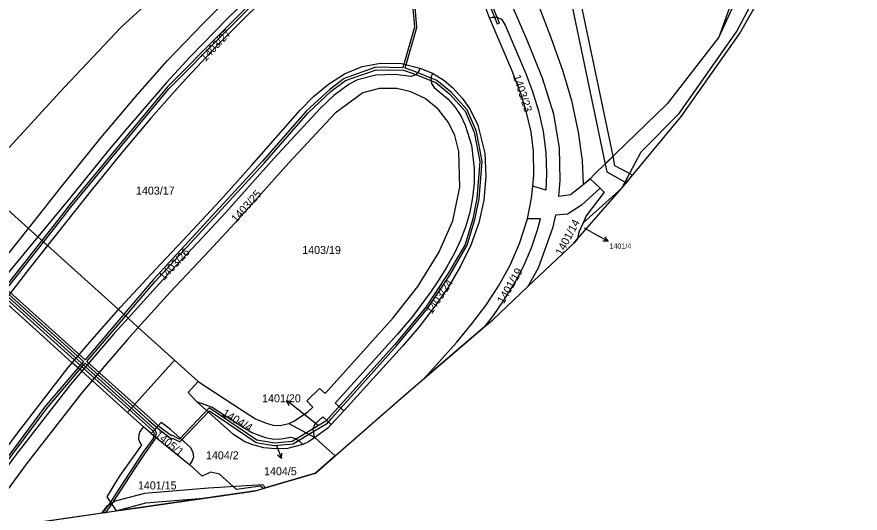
# Model space of a CAD drawing. Extents: x -756746 to -753363, y -1166406 to -1161727.
# Drawn here: x -754790.9 to -754611.7, y -1164367.9 to -1164262.4 of the extents above; entities that cross this region are included whole.
import ezdxf

# ---------------------------------------------------------------- set-up
doc = ezdxf.new("R2010")
doc.units = 0
for name, color, linetype in [('Hranice kat_území', 7, 'Continuous'), ('Hranice parcel', 7, 'Continuous'), ('Parcelní čísla', 7, 'Continuous'), ('Pop  PČ popisy', 7, 'Continuous'), ('Vnitřní kresba', 7, 'Continuous'), ('Věcná břemena k části', 7, 'Continuous')]:
    doc.layers.add(name, color=color, linetype=linetype)

msp = doc.modelspace()

# ---------------------------------------------------------------- linework, layer by layer
at = {"layer": 'Hranice kat_území'}
msp.add_lwpolyline([(-754799.29, -1164371.65), (-754769.76, -1164367.38), (-754765.11, -1164366.71), (-754755.34, -1164365.3), (-754742.47, -1164363.45), (-754740.17, -1164363.11), (-754738.52, -1164362.62), (-754727.43, -1164359.34), (-754723.24, -1164355.68), (-754708.62, -1164342.9), (-754704.29, -1164339.2), (-754691.34, -1164328.14), (-754689.82, -1164326.84), (-754682.31, -1164319.71), (-754672.54, -1164310.45), (-754671.74, -1164309.54), (-754662.33, -1164298.81), (-754649.66, -1164283.46), (-754637.3, -1164266), (-754630.01, -1164253.14), (-754608.98, -1164199.54), (-754592.78, -1164174.41), (-754565.08, -1164155.46)], dxfattribs=at)
at = {"layer": 'Hranice parcel'}
for p, q in [((-754628.88, -1164230.93), (-754641.73, -1164266.65)), ((-754690.45, -1164262.58), (-754691.47, -1164259.95)), ((-754641.73, -1164266.65), (-754652.7, -1164280.86)), ((-754705.26, -1164273.28), (-754702.55, -1164274.33)), ((-754669.06, -1164296.76), (-754666.93, -1164298.8)), ((-754671.74, -1164309.54), (-754662.33, -1164298.81)), ((-754662.33, -1164298.81), (-754670.58, -1164306.17)), ((-754797.7, -1164319.07), (-754788.42, -1164307.32)), ((-754672.54, -1164310.45), (-754682.31, -1164319.71)), ((-754671.74, -1164309.54), (-754672.54, -1164310.45)), ((-754691.34, -1164328.14), (-754704.29, -1164339.2)), ((-754757.36, -1164335.31), (-754767.34, -1164346.47)), ((-754752.32, -1164339.84), (-754757.36, -1164335.31)), ((-754767.34, -1164346.47), (-754763.98, -1164349.48)), ((-754721.41, -1164346.14), (-754724.07, -1164349.03)), ((-754762.35, -1164350.94), (-754763.98, -1164349.48)), ((-754762.35, -1164350.94), (-754754.15, -1164357.6)), ((-754740.17, -1164363.11), (-754738.52, -1164362.62)), ((-754742.47, -1164363.45), (-754755.34, -1164365.3)), ((-754740.17, -1164363.11), (-754742.47, -1164363.45)), ((-754755.34, -1164365.3), (-754765.11, -1164366.71)), ((-754799.29, -1164371.65), (-754769.76, -1164367.38)), ((-754765.11, -1164366.71), (-754769.76, -1164367.38))]:
    msp.add_line(p, q, dxfattribs=at)
for points in [[(-754662.33, -1164298.81), (-754658.26, -1164291.03), (-754650.15, -1164282.93), (-754637.98, -1164265.54), (-754631.15, -1164252.7), (-754618.77, -1164221.63), (-754609.81, -1164199.49), (-754597.85, -1164179.54), (-754593.24, -1164173.41), (-754585.77, -1164166.89), (-754571.68, -1164158.2), (-754555.25, -1164142.39), (-754548.5, -1164137.25), (-754544.02, -1164135.67), (-754526.51, -1164132.71), (-754510.93, -1164132.71), (-754493.43, -1164131.13), (-754477.21, -1164128.16), (-754462.69, -1164124.61), (-754456.3, -1164123.11)], [(-754788.42, -1164307.32), (-754781.26, -1164298.26), (-754773.01, -1164288.11), (-754765.23, -1164278.9), (-754758.9, -1164271.71), (-754751.29, -1164263.76), (-754744.93, -1164257.36), (-754729.62, -1164242.57), (-754722.19, -1164235.22), (-754716.87, -1164229.71), (-754697.28, -1164209.56), (-754681.16, -1164193.47), (-754676.2, -1164188.86), (-754668.6, -1164182.71), (-754662.1, -1164177)], [(-754660.04, -1164179.24), (-754668.55, -1164186.51), (-754675.2, -1164191.87), (-754683.84, -1164200.28), (-754697.97, -1164214.45), (-754711.92, -1164228.88), (-754722.42, -1164239.62), (-754726.81, -1164243.98), (-754738.88, -1164255.64), (-754746.09, -1164262.73), (-754754.12, -1164270.96), (-754759.03, -1164276.26), (-754767.44, -1164286), (-754771.6, -1164291), (-754779.64, -1164300.89), (-754786.41, -1164309.13)], [(-754660.04, -1164179.24), (-754659.66, -1164179.64), (-754661.57, -1164181.33), (-754664.52, -1164184.74), (-754670.11, -1164190.35), (-754681.54, -1164201.53), (-754695.66, -1164215.69), (-754710.26, -1164230.8), (-754720.24, -1164241.06), (-754727.04, -1164247.88), (-754734.37, -1164254.91), (-754741.48, -1164261.68), (-754748.56, -1164268.77), (-754755.69, -1164276.32), (-754762.42, -1164283.9), (-754768.77, -1164291.48), (-754775.09, -1164299.26), (-754784.37, -1164310.97)], [(-754669.06, -1164296.76), (-754670.62, -1164298.17), (-754673.22, -1164300.22), (-754675.71, -1164300.56), (-754675.42, -1164297.12), (-754675.61, -1164290.19), (-754676.79, -1164283.06), (-754679.22, -1164275.38), (-754682.48, -1164267.31), (-754685.2, -1164260.96), (-754686.59, -1164257.36), (-754687.89, -1164251.06), (-754687.18, -1164246.04), (-754685.83, -1164242.63), (-754683.48, -1164239.1), (-754678.67, -1164233.81), (-754670.21, -1164225.19), (-754661.26, -1164216.29), (-754652.79, -1164208.13), (-754646.68, -1164201.16), (-754643.44, -1164197.47)], [(-754612.24, -1164198.92), (-754621.97, -1164221.03), (-754635, -1164251.91), (-754641.73, -1164266.65)], [(-754645.2, -1164215.95), (-754660.72, -1164227.88), (-754668.5, -1164234.27), (-754678, -1164243.49), (-754682.31, -1164250.88), (-754681.09, -1164257.07), (-754677.43, -1164266.75), (-754674.87, -1164273.91), (-754673.04, -1164280.17), (-754671.61, -1164286.91), (-754670.78, -1164292.89), (-754670.58, -1164297.97), (-754669.06, -1164296.76)], [(-754792.49, -1164290.13), (-754788.7, -1164285.93), (-754780.75, -1164277.29), (-754768.63, -1164264.5), (-754758.83, -1164255.48), (-754753.11, -1164250.66), (-754743.61, -1164245.41), (-754741.41, -1164243.91)], [(-754662.33, -1164298.81), (-754649.66, -1164283.46), (-754637.3, -1164266), (-754630.01, -1164253.14)], [(-754690.45, -1164262.58), (-754689.85, -1164262.4), (-754688.84, -1164262.4), (-754687.92, -1164262.84), (-754687.09, -1164264.11), (-754682.79, -1164274.26), (-754681.41, -1164278.04), (-754680.03, -1164282.34), (-754679.08, -1164286.74), (-754678.5, -1164291.2), (-754678.32, -1164295.72), (-754678.5, -1164299.19), (-754681.21, -1164298.37)], [(-754681.21, -1164298.37), (-754681.06, -1164296), (-754681.1, -1164290.89), (-754681.58, -1164286.78), (-754682.7, -1164282.14), (-754683.92, -1164278.33), (-754685.73, -1164273.69), (-754690.45, -1164262.58)], [(-754769.27, -1164324.58), (-754768.82, -1164324.07), (-754761.37, -1164316.02), (-754754.54, -1164308.8), (-754747.69, -1164301.37), (-754741.02, -1164293.99), (-754730.65, -1164282.18), (-754727.81, -1164279.29), (-754724.66, -1164276.64), (-754721.29, -1164274.5), (-754717.49, -1164272.93), (-754713.61, -1164272.19), (-754709.14, -1164272.3), (-754705.26, -1164273.28)], [(-754705.26, -1164273.28), (-754705.46, -1164273.92), (-754706.11, -1164274.69), (-754707.08, -1164275.01), (-754710.59, -1164274.63), (-754714.6, -1164274.77), (-754718.49, -1164275.78), (-754720.28, -1164276.66), (-754723.5, -1164279.06), (-754726.41, -1164281.82), (-754736.29, -1164292.48), (-754746.64, -1164304.08), (-754752.46, -1164310.4), (-754759.31, -1164317.62), (-754767.23, -1164326.42)], [(-754702.55, -1164274.33), (-754702.88, -1164275.3), (-754702.75, -1164276.53), (-754702.18, -1164277.39), (-754699.31, -1164279.79), (-754697.81, -1164281.49), (-754696.57, -1164283.41), (-754695.59, -1164285.42), (-754694.26, -1164289.63), (-754693.7, -1164294.51), (-754693.74, -1164297.69), (-754694.07, -1164300.79), (-754694.64, -1164303.86), (-754695.49, -1164306.87), (-754696.63, -1164309.85), (-754697.92, -1164312.59), (-754699.51, -1164315.52), (-754701.18, -1164318.25), (-754702.97, -1164320.89), (-754706.84, -1164326.05), (-754709.99, -1164329.79), (-754723.27, -1164344.48), (-754721.41, -1164346.14)], [(-754702.55, -1164274.33), (-754700.13, -1164275.84), (-754698.22, -1164277.42), (-754696.15, -1164279.71), (-754694.53, -1164282.08), (-754692.94, -1164285.36), (-754691.47, -1164291.33), (-754691.22, -1164296.3), (-754691.63, -1164301.31), (-754692.68, -1164306.16), (-754694.39, -1164310.89), (-754696.59, -1164315.37), (-754699.19, -1164319.74), (-754701.98, -1164323.81), (-754705.42, -1164328.22), (-754708.93, -1164332.34), (-754721.41, -1164346.14)], [(-754733.05, -1164348.77), (-754732.04, -1164348.3), (-754729.09, -1164346.38), (-754727.97, -1164345.36), (-754729.24, -1164344.01), (-754726.6, -1164341.37), (-754725.33, -1164342.43), (-754720.98, -1164337.54), (-754710.89, -1164326.35), (-754705.69, -1164319.65), (-754701.18, -1164312.48), (-754698.22, -1164305.69), (-754696.74, -1164298.55), (-754696.99, -1164290.97), (-754697.82, -1164287.6), (-754699.15, -1164284.83), (-754701.34, -1164281.98), (-754704.1, -1164279.71), (-754707.17, -1164278.29), (-754710.15, -1164277.62), (-754713.81, -1164277.62), (-754717.35, -1164278.49), (-754723.27, -1164282.86), (-754733.11, -1164293.37), (-754744.59, -1164306.21), (-754750.04, -1164312.11), (-754758.32, -1164320.87), (-754765.07, -1164328.36)], [(-754652.7, -1164280.86), (-754668.13, -1164295.82), (-754669.06, -1164296.76)], [(-754682.41, -1164305.28), (-754681.55, -1164300.92), (-754681.21, -1164298.37)], [(-754666.93, -1164298.8), (-754670.89, -1164302.37), (-754673.89, -1164304.32), (-754676.42, -1164304.49), (-754677.08, -1164307.29), (-754680.11, -1164315.75), (-754682.31, -1164319.71)], [(-754666.93, -1164298.8), (-754666.07, -1164299.62), (-754669.89, -1164304.67), (-754670.58, -1164306.17)], [(-754704.29, -1164339.2), (-754697.42, -1164331.54), (-754694.24, -1164327.72), (-754691.24, -1164323.73), (-754688.56, -1164319.58), (-754686.09, -1164315.16), (-754684.06, -1164310.57), (-754682.41, -1164305.28)], [(-754691.34, -1164328.14), (-754689.58, -1164325.87), (-754687.33, -1164322.54), (-754685.01, -1164318.77), (-754683.3, -1164315.6), (-754681.54, -1164311.48), (-754680.27, -1164307.65), (-754679.63, -1164305.27), (-754682.41, -1164305.28)], [(-754670.58, -1164306.17), (-754671.5, -1164308.16), (-754671.74, -1164309.54)], [(-754786.41, -1164309.13), (-754793.69, -1164317.98), (-754795.75, -1164320.84)], [(-754784.37, -1164310.97), (-754788.12, -1164315.69), (-754793.58, -1164322.79)], [(-754691.34, -1164328.14), (-754689.82, -1164326.84), (-754682.31, -1164319.71)], [(-754779.08, -1164335.88), (-754775.36, -1164331.48), (-754769.27, -1164324.58)], [(-754767.23, -1164326.42), (-754770.25, -1164329.77), (-754777.08, -1164337.68)], [(-754765.07, -1164328.36), (-754767.37, -1164330.92), (-754774.88, -1164339.67)], [(-754806.92, -1164372.7), (-754798.61, -1164361.39), (-754790.7, -1164350.87), (-754779.97, -1164336.93), (-754779.08, -1164335.88)], [(-754777.08, -1164337.68), (-754779.49, -1164340.48), (-754791.08, -1164355.43), (-754803.43, -1164372.23)], [(-754774.88, -1164339.67), (-754777.16, -1164342.33), (-754788.86, -1164357.46), (-754799.29, -1164371.65)], [(-754723.24, -1164355.68), (-754708.62, -1164342.9), (-754704.29, -1164339.2)], [(-754752.7, -1164344.12), (-754754.45, -1164342.22), (-754752.32, -1164339.84)], [(-754752.32, -1164339.84), (-754743.16, -1164345.91), (-754740.18, -1164347.78), (-754737.87, -1164348.75), (-754736.41, -1164349.14), (-754734.9, -1164349.2), (-754733.05, -1164348.77)], [(-754730.11, -1164353.26), (-754733.37, -1164354.09), (-754735.9, -1164354.19), (-754738.41, -1164353.97), (-754740.72, -1164353.35), (-754742.41, -1164352.71), (-754744.84, -1164351.15), (-754752.7, -1164344.12)], [(-754752.7, -1164344.12), (-754749.4, -1164345.33), (-754743.93, -1164348.89), (-754740.92, -1164350.7), (-754738.1, -1164351.76), (-754736.62, -1164352.05), (-754735.11, -1164352.13), (-754732.63, -1164351.72), (-754731.65, -1164352), (-754730.82, -1164352.59), (-754730.11, -1164353.26)], [(-754754.15, -1164357.6), (-754753.61, -1164356.84), (-754753.3, -1164355.92), (-754753.4, -1164354.96), (-754753.98, -1164353.88), (-754758.24, -1164350.08), (-754760.2, -1164348.56), (-754762.35, -1164350.94)], [(-754724.07, -1164349.03), (-754725.85, -1164347.35), (-754727.59, -1164348.92), (-754727.98, -1164349.91), (-754727.78, -1164351.35), (-754727.53, -1164351.81)], [(-754763.98, -1164349.48), (-754764.31, -1164349.91), (-754764.72, -1164350.49), (-754764.98, -1164351.18), (-754765.01, -1164352.04), (-754764.77, -1164352.84), (-754764.42, -1164353.39), (-754768.63, -1164359.38), (-754768.96, -1164359.85), (-754770.03, -1164361.58), (-754771.76, -1164364.38), (-754771.63, -1164364.58), (-754769.76, -1164367.38)], [(-754733.05, -1164348.77), (-754730.3, -1164350.29), (-754727.53, -1164351.81)], [(-754724.07, -1164349.03), (-754724.79, -1164349.76), (-754727.53, -1164351.81)], [(-754727.53, -1164351.81), (-754728.89, -1164352.7), (-754730.11, -1164353.26)], [(-754727.53, -1164351.81), (-754725.78, -1164353.39), (-754723.24, -1164355.68)], [(-754723.24, -1164355.68), (-754727.43, -1164359.34), (-754738.52, -1164362.62)], [(-754738.52, -1164362.62), (-754739.11, -1164362.1), (-754744.21, -1164362.84), (-754747.8, -1164359.58), (-754749.72, -1164359.11), (-754751.49, -1164359.97), (-754754.15, -1164357.6)]]:
    msp.add_lwpolyline(points, dxfattribs=at)
at = {"layer": 'Pop  PČ popisy'}
for p, q in [((-754670.35, -1164307.24), (-754667.86, -1164308.61)), ((-754667.86, -1164308.61), (-754665.23, -1164310.06)), ((-754665.23, -1164310.06), (-754665.87, -1164309.14)), ((-754665.23, -1164310.06), (-754666.35, -1164310.02)), ((-754731.22, -1164345.78), (-754733.58, -1164343.93)), ((-754733.58, -1164343.93), (-754732.49, -1164344.15)), ((-754733.58, -1164343.93), (-754733.1, -1164344.94)), ((-754726.85, -1164349.25), (-754731.22, -1164345.78)), ((-754735.73, -1164353.45), (-754734.66, -1164356.25)), ((-754734.66, -1164356.25), (-754735.48, -1164355.5)), ((-754734.66, -1164356.25), (-754734.55, -1164355.14))]:
    msp.add_line(p, q, dxfattribs=at)
at = {"layer": 'Vnitřní kresba'}
for p, q in [((-754795.92, -1164300.56), (-754788.42, -1164307.32)), ((-754788.42, -1164307.32), (-754786.41, -1164309.13)), ((-754786.41, -1164309.13), (-754784.37, -1164310.97)), ((-754784.37, -1164310.97), (-754769.27, -1164324.58)), ((-754779.08, -1164335.88), (-754793.58, -1164322.79)), ((-754769.27, -1164324.58), (-754767.23, -1164326.42)), ((-754767.23, -1164326.42), (-754765.07, -1164328.36)), ((-754765.07, -1164328.36), (-754757.36, -1164335.31)), ((-754777.08, -1164337.68), (-754779.08, -1164335.88)), ((-754774.88, -1164339.67), (-754777.08, -1164337.68)), ((-754767.34, -1164346.47), (-754774.88, -1164339.67))]:
    msp.add_line(p, q, dxfattribs=at)
at = {"layer": 'Věcná břemena k části'}
for points in [[(-754676.66, -1164242.19), (-754665.9, -1164293.66), (-754664.2, -1164292.01), (-754674.97, -1164240.55)], [(-754692.51, -1164293.1), (-754693.12, -1164300.97), (-754694.02, -1164305.3), (-754695.65, -1164310.72), (-754699.27, -1164316.98), (-754703.99, -1164324.07), (-754710.57, -1164332), (-754725.12, -1164348.21), (-754725.22, -1164348.32), (-754729.35, -1164350.81), (-754732.35, -1164352.63), (-754736.2, -1164352.97), (-754736.88, -1164352.86), (-754739.86, -1164352.36), (-754750.04, -1164345.47), (-754756.31, -1164352.1), (-754756.73, -1164351.89), (-754757.95, -1164351.3), (-754758.03, -1164351.4), (-754760.46, -1164349.56), (-754762.56, -1164347.67), (-754775.99, -1164335.59), (-754768.09, -1164326.34), (-754765.3, -1164323.07), (-754761.5, -1164318.61), (-754738.28, -1164293.36), (-754729.01, -1164282.76), (-754724.06, -1164278.16), (-754721.07, -1164275.91), (-754714.54, -1164273.59), (-754708.7, -1164273.71), (-754706.69, -1164274.37), (-754701.87, -1164276.34), (-754698.89, -1164278.81), (-754695.6, -1164282.42), (-754693.7, -1164286.9)], [(-754663.79, -1164294), (-754664.2, -1164292.01), (-754665.9, -1164293.66), (-754665.55, -1164295.32), (-754661.63, -1164297.47), (-754660.7, -1164295.69)], [(-754661.63, -1164297.47), (-754661.35, -1164297.62), (-754660.05, -1164296.05), (-754660.7, -1164295.69)], [(-754772.82, -1164367.82), (-754769.76, -1164367.38), (-754763.43, -1164365.68), (-754750.39, -1164364.59), (-754742.47, -1164363.45), (-754740.17, -1164363.11), (-754738.07, -1164362.49), (-754738.62, -1164361.81), (-754746.71, -1164362.33), (-754750.16, -1164362.56), (-754763.77, -1164363.7), (-754769.97, -1164365.33), (-754770.79, -1164365.83), (-754771.8, -1164366.44)]]:
    msp.add_lwpolyline(points, close=True, dxfattribs=at)
for points in [[(-754735.36, -1164253.5), (-754758.96, -1164277.32), (-754779.82, -1164302.55), (-754781.4, -1164304.56), (-754784.02, -1164307.91), (-754793.42, -1164319.92)], [(-754706.92, -1164258.06), (-754706.4, -1164264.58), (-754708.85, -1164273.21), (-754714.62, -1164273.09), (-754721.31, -1164275.47), (-754724.38, -1164277.78), (-754729.37, -1164282.42), (-754738.66, -1164293.02), (-754761.88, -1164318.27), (-754765.64, -1164322.67), (-754768.4, -1164325.92), (-754776.37, -1164335.25), (-754793.05, -1164320.25), (-754783.66, -1164308.26), (-754781.06, -1164304.94), (-754779.44, -1164302.87), (-754758.58, -1164277.66), (-754735, -1164253.86)], [(-754797.57, -1164363.07), (-754784.59, -1164345.67), (-754776.32, -1164335.97), (-754762.87, -1164348.07), (-754760.78, -1164349.95), (-754757.95, -1164352.1), (-754757.81, -1164351.92), (-754756.82, -1164352.41), (-754756.21, -1164352.72), (-754749.96, -1164346.13), (-754740.04, -1164352.84), (-754738.36, -1164353.12), (-754736.22, -1164353.47), (-754732.19, -1164353.11), (-754728.85, -1164351.09), (-754724.9, -1164348.7), (-754724.04, -1164347.75), (-754710.19, -1164332.32), (-754703.59, -1164324.37), (-754698.85, -1164317.24), (-754695.19, -1164310.92), (-754693.54, -1164305.42), (-754692.62, -1164301.05), (-754692.01, -1164293.08), (-754693.22, -1164286.76), (-754695.18, -1164282.14), (-754698.55, -1164278.45), (-754701.61, -1164275.9), (-754706.51, -1164273.91), (-754708.35, -1164273.3), (-754705.9, -1164264.62), (-754706.38, -1164258.56)], [(-754691.2, -1164257.86), (-754688.81, -1164263.88), (-754688.35, -1164263.7), (-754690.74, -1164257.66)], [(-754806.01, -1164310.65), (-754763.56, -1164348.95), (-754761.94, -1164350.41), (-754761.7, -1164350.85), (-754761.92, -1164351.96), (-754764.12, -1164354.95), (-754766.67, -1164358.87), (-754768.29, -1164361.37), (-754770.26, -1164364.4), (-754771, -1164365.53), (-754772.67, -1164367.8), (-754771.97, -1164367.7), (-754770.69, -1164365.98), (-754769.61, -1164364.32), (-754767.64, -1164361.29), (-754765.95, -1164358.68), (-754763.7, -1164355.23), (-754761.46, -1164352.16), (-754761.18, -1164350.77), (-754761.54, -1164350.09), (-754763.25, -1164348.55), (-754805.69, -1164310.27)], [(-754826.3, -1164367.97), (-754825.16, -1164366.36), (-754822.27, -1164362.27), (-754818.54, -1164357.01), (-754819.86, -1164348.79), (-754819.55, -1164348.64), (-754813.08, -1164344.8), (-754808.3, -1164340.44), (-754801.12, -1164330.56), (-754793.36, -1164320.65), (-754776.7, -1164335.63), (-754784.99, -1164345.35), (-754798.26, -1164363.15), (-754799.8, -1164365.21), (-754802.25, -1164368.5)]]:
    msp.add_lwpolyline(points, dxfattribs=at)

# ---------------------------------------------------------------- texts
at = {"layer": 'Parcelní čísla'}
for s, rotation, p in [('1403/27', 47, (-754750.82, -1164271.99)), ('1403/23', 288, (-754685.49, -1164274.96)), ('1403/25', 48, (-754744.26, -1164306.21)), ('1401/14', 62, (-754675.06, -1164313.24)), ('1403/26', 47, (-754759.6, -1164318.52)), ('1401/19', 60, (-754687.44, -1164323.5)), ('1403/24', 56, (-754702.72, -1164325.68)), ('1404/4', 329, (-754747.42, -1164347.03)), ('1405/1', 321, (-754761.67, -1164351.47))]:
    msp.add_text(s, height=1.7, rotation=rotation, dxfattribs=at).set_placement(p)
for s, height, p in [('1403/17', 1.7, (-754765.56, -1164300.15)), ('1403/19', 1.7, (-754730.24, -1164312.77)), ('1401/4', 1.1, (-754664.96, -1164311.63)), ('1401/20', 1.7, (-754738.76, -1164344.3)), ('1404/2', 1.7, (-754750.69, -1164356.41)), ('1404/5', 1.7, (-754738.35, -1164359.8)), ('1401/15', 1.7, (-754765.15, -1164362.81))]:
    msp.add_text(s, height=height, dxfattribs=at).set_placement(p)

doc.saveas('drawing.dxf')
